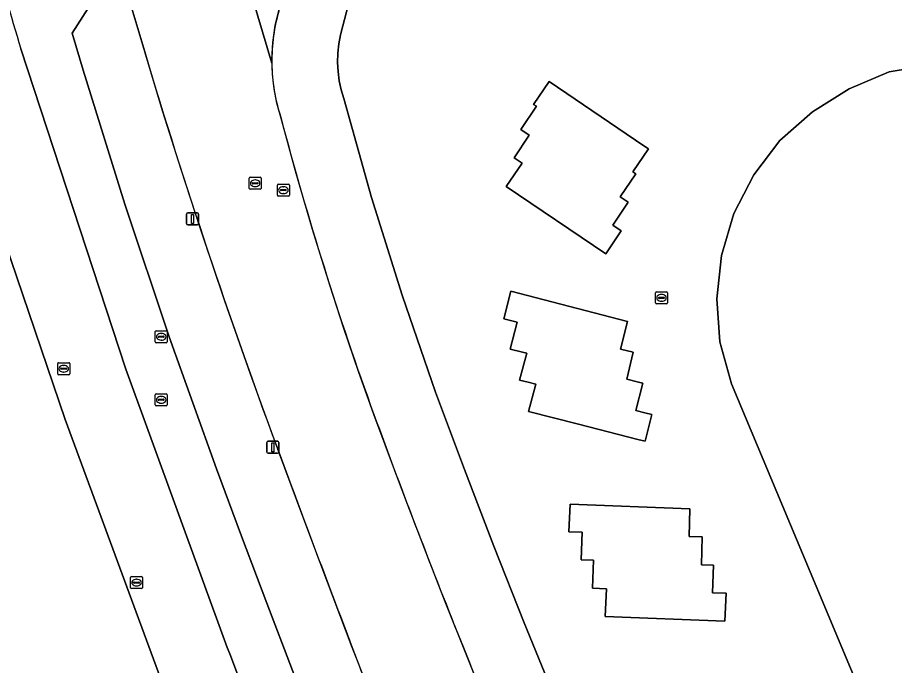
# Model space of a CAD drawing. Extents: x 155018 to 156648, y 383979 to 385733.
# Drawn here: x 156020.8 to 156093.9, y 384998.5 to 385052.5 of the extents above; entities that cross this region are included whole.
import ezdxf

# ---------------------------------------------------------------- set-up
doc = ezdxf.new("R2010")
doc.units = 0
for name, color, linetype in [('IMGEO_Groenvoorziening', 7, 'Continuous'), ('IMGEO_Lichtmast', 7, 'Continuous'), ('IMGEO_Lijnafwatering', 7, 'Continuous'), ('IMGEO_Pand', 7, 'Continuous'), ('IMGEO_Parkeervlak_gesloten', 7, 'Continuous'), ('IMGEO_Parkeervlak_open', 7, 'Continuous'), ('IMGEO_Rijbaan_lokaal_gesloten', 7, 'Continuous'), ('IMGEO_Rijbaan_regionaal_gesloten', 7, 'Continuous'), ('IMGEO_Rioolput', 7, 'Continuous')]:
    doc.layers.add(name, color=color, linetype=linetype)

msp = doc.modelspace()

# ---------------------------------------------------------------- linework, layer by layer
at = {"layer": 'IMGEO_Groenvoorziening'}
msp.add_lwpolyline([(156019.719, 385033.828), (156015.201, 385048.103), (156012.694, 385056.311), (156008.803, 385069.59), (156008.671, 385069.52), (156013.469, 385052.769), (155984.292, 385035.94), (156009.47, 385006.881), (156014.309, 385011.019), (156015.069, 385010.138), (156010.18, 385006.034), (156015.235, 385000), (156017.88, 384995.994), (156021.016, 384990.55), (156025.033, 384992.842), (156029.136, 384994.099), (156032.711, 384996.172), (156033.064, 384996.374), (156024.751, 385019.02)], close=True, dxfattribs=at)
at = {"layer": 'IMGEO_Lichtmast'}
for p, q in [((156034.864, 385035.35), (156034.864, 385036.15)), ((156034.864, 385036.15), (156034.864, 385035.35)), ((156034.964, 385036.25), (156035.754, 385036.25)), ((156035.754, 385036.25), (156034.964, 385036.25)), ((156035.854, 385036.15), (156035.854, 385035.35)), ((156035.854, 385035.35), (156035.854, 385036.15)), ((156035.754, 385035.25), (156034.964, 385035.25)), ((156034.964, 385035.25), (156035.754, 385035.25)), ((156041.562, 385016.292), (156041.562, 385017.092)), ((156041.562, 385017.092), (156041.562, 385016.292)), ((156041.662, 385017.192), (156042.452, 385017.192)), ((156042.452, 385017.192), (156041.662, 385017.192)), ((156042.552, 385017.092), (156042.552, 385016.292)), ((156042.552, 385016.292), (156042.552, 385017.092)), ((156042.452, 385016.192), (156041.662, 385016.192)), ((156041.662, 385016.192), (156042.452, 385016.192))]:
    msp.add_line(p, q, dxfattribs=at)
for points in [[(156035.284, 385036.125), (156035.434, 385036.125), (156035.434, 385035.375), (156035.284, 385035.375), (156035.284, 385036.125)], [(156041.982, 385017.067), (156042.132, 385017.067), (156042.132, 385016.317), (156041.982, 385016.317), (156041.982, 385017.067)]]:
    msp.add_lwpolyline(points, dxfattribs=at)
for centre, start, end in [((156034.964, 385036.15), 90, 180), ((156034.964, 385036.15), 90, 180), ((156035.754, 385036.15), 0, 90), ((156035.754, 385036.15), 360, 90), ((156034.964, 385035.35), 180, 270), ((156034.964, 385035.35), 180, 270), ((156035.754, 385035.35), 270, 0), ((156035.754, 385035.35), 270, 0), ((156041.662, 385017.092), 90, 180), ((156041.662, 385017.092), 90, 180), ((156042.452, 385017.092), 0, 90), ((156042.452, 385017.092), 360, 90), ((156041.662, 385016.292), 180, 270), ((156041.662, 385016.292), 180, 270), ((156042.452, 385016.292), 270, 0), ((156042.452, 385016.292), 270, 0)]:
    msp.add_arc(centre, 0.1, start, end, dxfattribs=at)
at = {"layer": 'IMGEO_Lijnafwatering'}
for points in [[(156041.978, 385049.054), (156042.054, 385050.469), (156042.26, 385051.872), (156042.594, 385053.249), (156043.17, 385055.347), (156043.916, 385057.392), (156044.827, 385059.368), (156045.897, 385061.263), (156047.118, 385063.064), (156048.483, 385064.759), (156049.981, 385066.336)], [(156035.988, 385035.004), (156034.403, 385039.881), (156032.863, 385044.772), (156031.371, 385049.678), (156030.132, 385053.855)], [(156046.802, 385030.226), (156045.361, 385034.87), (156043.999, 385039.536), (156042.715, 385044.225), (156042.387, 385045.406), (156042.154, 385046.61), (156042.017, 385047.829), (156041.978, 385049.054)], [(156042.523, 385016.377), (156042.477, 385016.501), (156042.432, 385016.624), (156042.386, 385016.747), (156040.181, 385022.807), (156038.048, 385028.893), (156035.988, 385035.004)], [(156053.309, 385011.858), (156052.358, 385014.375), (156051.419, 385016.897), (156050.489, 385019.422), (156049.213, 385023.007), (156047.983, 385026.609), (156046.802, 385030.226)], [(156049.488, 384997.907), (156049.219, 384998.605), (156048.95, 384999.303), (156048.682, 385000.001), (156046.608, 385005.452), (156044.555, 385010.911), (156042.523, 385016.377)], [(156060.501, 384993.744), (156059.642, 384995.827), (156058.789, 384997.913), (156057.942, 385000.001), (156056.372, 385003.943), (156054.828, 385007.895), (156053.309, 385011.858)]]:
    msp.add_lwpolyline(points, dxfattribs=at)
at = {"layer": 'IMGEO_Pand'}
msp.add_lwpolyline([(156097.007, 385048.601), (156093.445, 385048.017), (156090.122, 385046.606), (156087.067, 385044.673), (156084.342, 385042.3), (156082.169, 385039.409), (156080.506, 385036.206), (156079.462, 385032.682), (156079.089, 385029.087), (156079.341, 385025.478), (156080.296, 385021.994), (156089.498, 385000), (156094.191, 384988.783)], dxfattribs=at)
at = {"layer": 'IMGEO_Parkeervlak_gesloten'}
for points in [[(156031.371, 385049.678), (156029.135, 385057.216), (156025.327, 385051.243), (156026.244, 385048.151), (156029.714, 385036.985), (156033.423, 385025.897), (156037.369, 385014.89), (156039.454, 385009.281), (156041.559, 385003.679), (156043.687, 384998.086), (156046.375, 384991.13), (156049.091, 384984.184), (156051.834, 384977.248), (156056.957, 384964.576), (156062.513, 384952.087), (156068.494, 384939.796), (156074.405, 384928.575), (156080.476, 384917.441), (156086.705, 384906.394), (156090.049, 384900.559), (156091.067, 384898.836), (156092.02, 384897.077), (156092.909, 384895.285), (156096.005, 384889.122)], [(156065.462, 384996.076), (156063.021, 385002.047), (156060.491, 385008.438), (156058.028, 385014.855), (156055.633, 385021.298), (156052.833, 385029.38), (156050.277, 385037.543), (156047.968, 385045.779), (156047.751, 385046.517), (156047.593, 385047.269), (156047.494, 385048.032), (156047.454, 385048.799), (156047.474, 385049.574), (156047.554, 385050.345), (156047.694, 385051.108), (156047.893, 385051.857), (156048.342, 385053.543)]]:
    msp.add_lwpolyline(points, dxfattribs=at)
for points in [[(156065.101, 385047.202), (156063.805, 385045.291), (156064.03, 385045.138), (156062.728, 385043.207), (156063.441, 385042.726), (156062.178, 385040.853), (156062.836, 385040.409), (156061.507, 385038.438), (156069.814, 385032.835), (156071.105, 385034.75), (156070.405, 385035.222), (156071.699, 385037.139), (156071.025, 385037.594), (156072.316, 385039.508), (156072.076, 385039.67), (156073.371, 385041.59), (156072.99, 385041.848)], [(156063.379, 385019.691), (156067.538, 385018.622), (156072.504, 385017.345), (156073.094, 385017.193), (156073.667, 385019.421), (156073.076, 385019.573), (156072.327, 385019.765), (156072.911, 385022.037), (156072.546, 385022.131), (156071.566, 385022.383), (156072.115, 385024.622), (156071.06, 385024.88), (156071.626, 385027.19), (156061.912, 385029.717), (156061.314, 385027.408), (156062.419, 385027.141), (156061.851, 385024.887), (156062.885, 385024.621), (156063.227, 385024.533), (156062.627, 385022.305), (156063.34, 385022.122), (156063.991, 385021.955)], [(156069.777, 385002.584), (156079.756, 385002.193), (156079.847, 385004.515), (156078.713, 385004.56), (156078.804, 385006.87), (156077.807, 385006.895), (156077.865, 385009.219), (156076.765, 385009.246), (156076.822, 385011.551), (156066.843, 385011.958), (156066.749, 385009.651), (156067.861, 385009.606), (156067.768, 385007.31), (156068.803, 385007.268), (156068.709, 385004.937), (156069.867, 385004.891)]]:
    msp.add_lwpolyline(points, close=True, dxfattribs=at)
for centre, radius, start, end in [((156057.37, 385048.937), 15.393, 163.73033, 180.77667), ((156547.493, 385204.007), 538.702, 196.64749, 200.34138), ((156057.349, 385048.929), 15.372, 180.74774, 197.8177), ((156322.973, 385118.446), 289.919, 194.83325, 199.97184), ((156670.093, 385246.061), 659.753, 200.091493, 201.898101), ((157506.554, 385557.674), 1560.894, 200.276419, 200.933128), ((157800.224, 385672.831), 1876.326, 201.013575, 201.695683), ((156758.065, 385282.682), 755.037, 201.986827, 203.466705)]:
    msp.add_arc(centre, radius, start, end, dxfattribs=at)
at = {"layer": 'IMGEO_Parkeervlak_open'}
for points in [[(156010.374, 385070.42), (156008.803, 385069.59), (156012.694, 385056.311), (156015.201, 385048.103), (156019.719, 385033.828), (156024.751, 385019.02), (156033.064, 384996.374)], [(156029.81, 385023.207), (156021.046, 385049.93)], [(156039.1, 384997.755), (156038.46, 384999.467), (156038.261, 385000), (156029.81, 385023.207)]]:
    msp.add_lwpolyline(points, dxfattribs=at)
msp.add_arc((156876.679, 385307.965), 893.694, 195.643575, 196.781826, dxfattribs=at)
at = {"layer": 'IMGEO_Rijbaan_lokaal_gesloten'}
for points in [[(156096.005, 384889.122), (156092.909, 384895.285), (156092.02, 384897.077), (156091.067, 384898.836), (156090.049, 384900.559), (156086.705, 384906.394), (156080.476, 384917.441), (156074.405, 384928.575), (156068.494, 384939.796), (156062.513, 384952.087), (156056.957, 384964.576), (156051.834, 384977.248), (156049.091, 384984.184), (156046.375, 384991.13), (156043.687, 384998.086), (156041.559, 385003.679), (156039.454, 385009.281), (156037.369, 385014.89), (156033.423, 385025.897), (156029.714, 385036.985), (156026.244, 385048.151), (156025.327, 385051.243), (156029.135, 385057.216), (156026.264, 385066.584)], [(156036.687, 385066.51), (156041.979, 385048.728)], [(156048.342, 385053.543), (156047.893, 385051.857), (156047.694, 385051.108), (156047.554, 385050.345), (156047.474, 385049.574), (156047.454, 385048.799), (156047.494, 385048.032), (156047.593, 385047.269), (156047.751, 385046.517), (156047.968, 385045.779), (156050.277, 385037.543), (156052.833, 385029.38), (156055.633, 385021.298), (156058.028, 385014.855), (156060.491, 385008.438), (156063.021, 385002.047), (156065.462, 384996.076)], [(156021.046, 385049.93), (156029.81, 385023.207), (156038.261, 385000), (156038.46, 384999.467), (156039.1, 384997.755)], [(156093.445, 385048.017), (156097.007, 385048.601)], [(156123.278, 384976.251), (156110.396, 384955.729), (156095.744, 384985.544), (156094.191, 384988.783), (156089.498, 385000), (156080.296, 385021.994), (156079.341, 385025.478), (156079.089, 385029.087), (156079.462, 385032.682), (156080.506, 385036.206), (156082.169, 385039.409), (156084.342, 385042.3), (156087.067, 385044.673), (156090.122, 385046.606), (156093.445, 385048.017)]]:
    msp.add_lwpolyline(points, dxfattribs=at)
for points in [[(156072.99, 385041.848), (156073.371, 385041.59), (156072.076, 385039.67), (156072.316, 385039.508), (156071.025, 385037.594), (156071.699, 385037.139), (156070.405, 385035.222), (156071.105, 385034.75), (156069.814, 385032.835), (156061.507, 385038.438), (156062.836, 385040.409), (156062.178, 385040.853), (156063.441, 385042.726), (156062.728, 385043.207), (156064.03, 385045.138), (156063.805, 385045.291), (156065.101, 385047.202)], [(156071.626, 385027.19), (156071.06, 385024.88), (156072.115, 385024.622), (156071.566, 385022.383), (156072.546, 385022.131), (156072.911, 385022.037), (156072.327, 385019.765), (156073.076, 385019.573), (156073.667, 385019.421), (156073.094, 385017.193), (156072.504, 385017.345), (156067.538, 385018.622), (156063.379, 385019.691), (156063.991, 385021.955), (156063.34, 385022.122), (156062.627, 385022.305), (156063.227, 385024.533), (156062.885, 385024.621), (156061.851, 385024.887), (156062.419, 385027.141), (156061.314, 385027.408), (156061.912, 385029.717)], [(156077.865, 385009.219), (156077.807, 385006.895), (156078.804, 385006.87), (156078.713, 385004.56), (156079.847, 385004.515), (156079.756, 385002.193), (156069.777, 385002.584), (156069.867, 385004.891), (156068.709, 385004.937), (156068.803, 385007.268), (156067.768, 385007.31), (156067.861, 385009.606), (156066.749, 385009.651), (156066.843, 385011.958), (156076.822, 385011.551), (156076.765, 385009.246)]]:
    msp.add_lwpolyline(points, close=True, dxfattribs=at)
for centre, radius, start, end in [((156876.679, 385307.965), 893.694, 195.643575, 196.781826), ((156057.37, 385048.937), 15.393, 163.73033, 180.77667)]:
    msp.add_arc(centre, radius, start, end, dxfattribs=at)
at = {"layer": 'IMGEO_Rijbaan_regionaal_gesloten'}
for points in [[(156020.786, 385085.113), (156020.893, 385084.719), (156021.066, 385084.12), (156021.719, 385081.767), (156022.877, 385077.952), (156022.92, 385077.827), (156026.264, 385066.584), (156029.135, 385057.216), (156031.371, 385049.678)], [(156041.979, 385048.728), (156036.687, 385066.51), (156036.605, 385066.737), (156036.55, 385066.971), (156035.688, 385072.948)]]:
    msp.add_lwpolyline(points, dxfattribs=at)
for centre, radius, start, end in [((156547.493, 385204.007), 538.702, 196.64749, 200.34138), ((156057.349, 385048.929), 15.372, 180.74774, 197.8177), ((156322.973, 385118.446), 289.919, 194.83325, 199.97184), ((156670.093, 385246.061), 659.753, 200.091493, 201.898101), ((157506.554, 385557.674), 1560.894, 200.276419, 200.933128), ((157800.224, 385672.831), 1876.326, 201.013575, 201.695683), ((156758.065, 385282.682), 755.037, 201.986827, 203.466705)]:
    msp.add_arc(centre, radius, start, end, dxfattribs=at)
at = {"layer": 'IMGEO_Rioolput'}
for p, q in [((156040.083, 385038.294), (156040.083, 385039.146)), ((156040.158, 385039.22), (156041.01, 385039.22)), ((156040.571, 385039), (156040.596, 385039)), ((156041.084, 385039.146), (156041.084, 385038.294)), ((156041.01, 385038.22), (156040.158, 385038.22)), ((156040.342, 385038.714), (156040.342, 385038.726)), ((156040.78, 385038.677), (156040.382, 385038.677)), ((156040.385, 385038.763), (156040.783, 385038.763)), ((156040.594, 385038.44), (156040.569, 385038.44)), ((156040.826, 385038.726), (156040.826, 385038.714)), ((156042.433, 385037.72), (156042.433, 385038.572)), ((156042.508, 385038.646), (156043.36, 385038.646)), ((156042.692, 385038.14), (156042.692, 385038.152)), ((156043.13, 385038.103), (156042.732, 385038.103)), ((156042.735, 385038.189), (156043.133, 385038.189)), ((156042.921, 385038.426), (156042.946, 385038.426)), ((156043.176, 385038.152), (156043.176, 385038.14)), ((156043.434, 385038.572), (156043.434, 385037.72)), ((156043.36, 385037.646), (156042.508, 385037.646)), ((156042.944, 385037.866), (156042.919, 385037.866)), ((156073.966, 385028.735), (156073.966, 385029.587)), ((156074.041, 385029.661), (156074.893, 385029.661)), ((156074.454, 385029.441), (156074.479, 385029.441)), ((156074.967, 385029.587), (156074.967, 385028.735)), ((156074.893, 385028.661), (156074.041, 385028.661)), ((156074.225, 385029.155), (156074.225, 385029.167)), ((156074.663, 385029.118), (156074.265, 385029.118)), ((156074.268, 385029.204), (156074.666, 385029.204)), ((156074.477, 385028.881), (156074.452, 385028.881)), ((156074.709, 385029.167), (156074.709, 385029.155)), ((156032.322, 385026.414), (156033.174, 385026.414)), ((156032.247, 385025.488), (156032.247, 385026.34)), ((156032.506, 385025.908), (156032.506, 385025.92)), ((156032.944, 385025.871), (156032.546, 385025.871)), ((156032.549, 385025.957), (156032.947, 385025.957)), ((156032.735, 385026.194), (156032.76, 385026.194)), ((156032.99, 385025.92), (156032.99, 385025.908)), ((156033.248, 385026.34), (156033.248, 385025.488)), ((156033.174, 385025.414), (156032.322, 385025.414)), ((156032.758, 385025.634), (156032.733, 385025.634)), ((156024.114, 385022.824), (156024.114, 385023.676)), ((156024.189, 385023.75), (156025.041, 385023.75)), ((156024.602, 385023.53), (156024.627, 385023.53)), ((156025.115, 385023.676), (156025.115, 385022.824)), ((156025.041, 385022.75), (156024.189, 385022.75)), ((156024.373, 385023.244), (156024.373, 385023.256)), ((156024.811, 385023.207), (156024.413, 385023.207)), ((156024.416, 385023.293), (156024.814, 385023.293)), ((156024.625, 385022.97), (156024.6, 385022.97)), ((156024.857, 385023.256), (156024.857, 385023.244)), ((156032.245, 385020.232), (156032.245, 385021.084)), ((156032.32, 385021.158), (156033.172, 385021.158)), ((156032.504, 385020.652), (156032.504, 385020.664)), ((156032.942, 385020.615), (156032.544, 385020.615)), ((156032.547, 385020.701), (156032.945, 385020.701)), ((156032.733, 385020.938), (156032.758, 385020.938)), ((156032.988, 385020.664), (156032.988, 385020.652)), ((156033.246, 385021.084), (156033.246, 385020.232)), ((156033.172, 385020.158), (156032.32, 385020.158)), ((156032.756, 385020.378), (156032.731, 385020.378)), ((156030.264, 385005.907), (156031.116, 385005.907)), ((156030.189, 385004.981), (156030.189, 385005.833)), ((156030.448, 385005.401), (156030.448, 385005.413)), ((156030.886, 385005.364), (156030.488, 385005.364)), ((156030.491, 385005.45), (156030.889, 385005.45)), ((156030.677, 385005.687), (156030.702, 385005.687)), ((156030.932, 385005.413), (156030.932, 385005.401)), ((156031.19, 385005.833), (156031.19, 385004.981)), ((156031.116, 385004.907), (156030.264, 385004.907)), ((156030.7, 385005.127), (156030.675, 385005.127))]:
    msp.add_line(p, q, dxfattribs=at)
for points in [[(156040.083, 385038.294), (156040.083, 385039.146)], [(156040.158, 385039.22), (156041.01, 385039.22)], [(156041.084, 385039.146), (156041.084, 385038.294)], [(156041.01, 385038.22), (156040.158, 385038.22)], [(156042.433, 385037.72), (156042.433, 385038.572)], [(156042.508, 385038.646), (156043.36, 385038.646)], [(156043.434, 385038.572), (156043.434, 385037.72)], [(156043.36, 385037.646), (156042.508, 385037.646)], [(156073.966, 385028.735), (156073.966, 385029.587)], [(156074.041, 385029.661), (156074.893, 385029.661)], [(156074.967, 385029.587), (156074.967, 385028.735)], [(156074.893, 385028.661), (156074.041, 385028.661)], [(156032.322, 385026.414), (156033.174, 385026.414)], [(156032.247, 385025.488), (156032.247, 385026.34)], [(156033.248, 385026.34), (156033.248, 385025.488)], [(156033.174, 385025.414), (156032.322, 385025.414)], [(156024.114, 385022.824), (156024.114, 385023.676)], [(156024.189, 385023.75), (156025.041, 385023.75)], [(156025.115, 385023.676), (156025.115, 385022.824)], [(156025.041, 385022.75), (156024.189, 385022.75)], [(156032.245, 385020.232), (156032.245, 385021.084)], [(156032.32, 385021.158), (156033.172, 385021.158)], [(156033.246, 385021.084), (156033.246, 385020.232)], [(156033.172, 385020.158), (156032.32, 385020.158)], [(156030.264, 385005.907), (156031.116, 385005.907)], [(156030.189, 385004.981), (156030.189, 385005.833)], [(156031.19, 385005.833), (156031.19, 385004.981)], [(156031.116, 385004.907), (156030.264, 385004.907)]]:
    msp.add_lwpolyline(points, dxfattribs=at)
for centre, radius, start, end in [((156040.16, 385039.144), 0.0765, 91.55205, 178.44795), ((156040.16, 385039.144), 0.0765, 91.55205, 178.44795), ((156041.008, 385039.144), 0.0765, 1.55205, 88.44795), ((156041.008, 385039.144), 0.0765, 1.55205, 88.44795), ((156040.16, 385038.296), 0.0765, 181.55205, 268.44795), ((156040.16, 385038.296), 0.0765, 181.55205, 268.44795), ((156040.382, 385038.723), 0.0403, 85.87752, 175.75265), ((156040.379, 385038.713), 0.0366, 178.93798, 274.71019), ((156040.783, 385038.72), 0.043, 264.86636, 352.45326), ((156040.787, 385038.725), 0.0386, 1.73085, 96.63898), ((156041.008, 385038.296), 0.0765, 271.55205, 358.44795), ((156041.008, 385038.296), 0.0765, 271.55205, 358.44795), ((156042.51, 385038.57), 0.0765, 91.55205, 178.44795), ((156042.51, 385038.57), 0.0765, 91.55205, 178.44795), ((156042.732, 385038.149), 0.0403, 85.87752, 175.75265), ((156042.729, 385038.139), 0.0366, 178.93798, 274.71019), ((156043.133, 385038.146), 0.043, 264.86636, 352.45326), ((156043.137, 385038.151), 0.0386, 1.73085, 96.63898), ((156043.358, 385038.57), 0.0765, 1.55205, 88.44795), ((156043.358, 385038.57), 0.0765, 1.55205, 88.44795), ((156042.51, 385037.722), 0.0765, 181.55205, 268.44795), ((156042.51, 385037.722), 0.0765, 181.55205, 268.44795), ((156043.358, 385037.722), 0.0765, 271.55205, 358.44795), ((156043.358, 385037.722), 0.0765, 271.55205, 358.44795), ((156074.043, 385029.585), 0.0765, 91.55205, 178.44795), ((156074.043, 385029.585), 0.0765, 91.55205, 178.44795), ((156074.891, 385029.585), 0.0765, 1.55205, 88.44795), ((156074.891, 385029.585), 0.0765, 1.55205, 88.44795), ((156074.043, 385028.737), 0.0765, 181.55205, 268.44795), ((156074.043, 385028.737), 0.0765, 181.55205, 268.44795), ((156074.265, 385029.164), 0.0403, 85.87752, 175.75265), ((156074.262, 385029.154), 0.0366, 178.93798, 274.71019), ((156074.666, 385029.161), 0.043, 264.86636, 352.45326), ((156074.67, 385029.166), 0.0386, 1.73085, 96.63898), ((156074.891, 385028.737), 0.0765, 271.55205, 358.44795), ((156074.891, 385028.737), 0.0765, 271.55205, 358.44795), ((156032.324, 385026.338), 0.0765, 91.55205, 178.44795), ((156032.324, 385026.338), 0.0765, 91.55205, 178.44795), ((156033.172, 385026.338), 0.0765, 1.55205, 88.44795), ((156033.172, 385026.338), 0.0765, 1.55205, 88.44795), ((156032.546, 385025.917), 0.0403, 85.87752, 175.75265), ((156032.543, 385025.907), 0.0366, 178.93798, 274.71019), ((156032.947, 385025.914), 0.043, 264.86636, 352.45326), ((156032.951, 385025.919), 0.0386, 1.73085, 96.63898), ((156032.324, 385025.49), 0.0765, 181.55205, 268.44795), ((156032.324, 385025.49), 0.0765, 181.55205, 268.44795), ((156033.172, 385025.49), 0.0765, 271.55205, 358.44795), ((156033.172, 385025.49), 0.0765, 271.55205, 358.44795), ((156024.191, 385023.674), 0.0765, 91.55205, 178.44795), ((156024.191, 385023.674), 0.0765, 91.55205, 178.44795), ((156025.039, 385023.674), 0.0765, 1.55205, 88.44795), ((156025.039, 385023.674), 0.0765, 1.55205, 88.44795), ((156024.191, 385022.826), 0.0765, 181.55205, 268.44795), ((156024.191, 385022.826), 0.0765, 181.55205, 268.44795), ((156024.413, 385023.253), 0.0403, 85.87752, 175.75265), ((156024.41, 385023.243), 0.0366, 178.93798, 274.71019), ((156024.814, 385023.25), 0.043, 264.86636, 352.45326), ((156024.818, 385023.255), 0.0386, 1.73085, 96.63898), ((156025.039, 385022.826), 0.0765, 271.55205, 358.44795), ((156025.039, 385022.826), 0.0765, 271.55205, 358.44795), ((156032.322, 385021.082), 0.0765, 91.55205, 178.44795), ((156032.322, 385021.082), 0.0765, 91.55205, 178.44795), ((156032.544, 385020.661), 0.0403, 85.87752, 175.75265), ((156032.541, 385020.651), 0.0366, 178.93798, 274.71019), ((156032.945, 385020.658), 0.043, 264.86636, 352.45326), ((156032.949, 385020.663), 0.0386, 1.73085, 96.63898), ((156033.17, 385021.082), 0.0765, 1.55205, 88.44795), ((156033.17, 385021.082), 0.0765, 1.55205, 88.44795), ((156032.322, 385020.234), 0.0765, 181.55205, 268.44795), ((156032.322, 385020.234), 0.0765, 181.55205, 268.44795), ((156033.17, 385020.234), 0.0765, 271.55205, 358.44795), ((156033.17, 385020.234), 0.0765, 271.55205, 358.44795), ((156030.266, 385005.831), 0.0765, 91.55205, 178.44795), ((156030.266, 385005.831), 0.0765, 91.55205, 178.44795), ((156031.114, 385005.831), 0.0765, 1.55205, 88.44795), ((156031.114, 385005.831), 0.0765, 1.55205, 88.44795), ((156030.488, 385005.41), 0.0403, 85.87752, 175.75265), ((156030.485, 385005.4), 0.0366, 178.93798, 274.71019), ((156030.889, 385005.407), 0.043, 264.86636, 352.45326), ((156030.893, 385005.412), 0.0386, 1.73085, 96.63898), ((156030.266, 385004.983), 0.0765, 181.55205, 268.44795), ((156030.266, 385004.983), 0.0765, 181.55205, 268.44795), ((156031.114, 385004.983), 0.0765, 271.55205, 358.44795), ((156031.114, 385004.983), 0.0765, 271.55205, 358.44795)]:
    msp.add_arc(centre, radius, start, end, dxfattribs=at)
for centre, major_axis, ratio, start_param, end_param in [((156040.57, 385038.72), (-0.387, 0.002), 0.722429, 4.712389, 7.853982), ((156040.595, 385038.72), (-0.39, 0.002), 0.717154, 1.570796, 4.712389), ((156042.92, 385038.146), (-0.387, 0.002), 0.722429, 4.712389, 7.853982), ((156042.945, 385038.146), (-0.39, 0.002), 0.717154, 1.570796, 4.712389), ((156074.453, 385029.161), (-0.387, 0.002), 0.722429, 4.712389, 7.853982), ((156074.478, 385029.161), (-0.39, 0.002), 0.717154, 1.570796, 4.712389), ((156032.734, 385025.914), (-0.387, 0.002), 0.722429, 4.712389, 7.853982), ((156032.759, 385025.914), (-0.39, 0.002), 0.717154, 1.570796, 4.712389), ((156024.601, 385023.25), (-0.387, 0.002), 0.722429, 4.712389, 7.853982), ((156024.626, 385023.25), (-0.39, 0.002), 0.717154, 1.570796, 4.712389), ((156032.732, 385020.658), (-0.387, 0.002), 0.722429, 4.712389, 7.853982), ((156032.757, 385020.658), (-0.39, 0.002), 0.717154, 1.570796, 4.712389), ((156030.676, 385005.407), (-0.387, 0.002), 0.722429, 4.712389, 7.853982), ((156030.701, 385005.407), (-0.39, 0.002), 0.717154, 1.570796, 4.712389)]:
    msp.add_ellipse(centre, major_axis=major_axis, ratio=ratio, start_param=start_param, end_param=end_param, dxfattribs=at)

doc.saveas('drawing.dxf')
